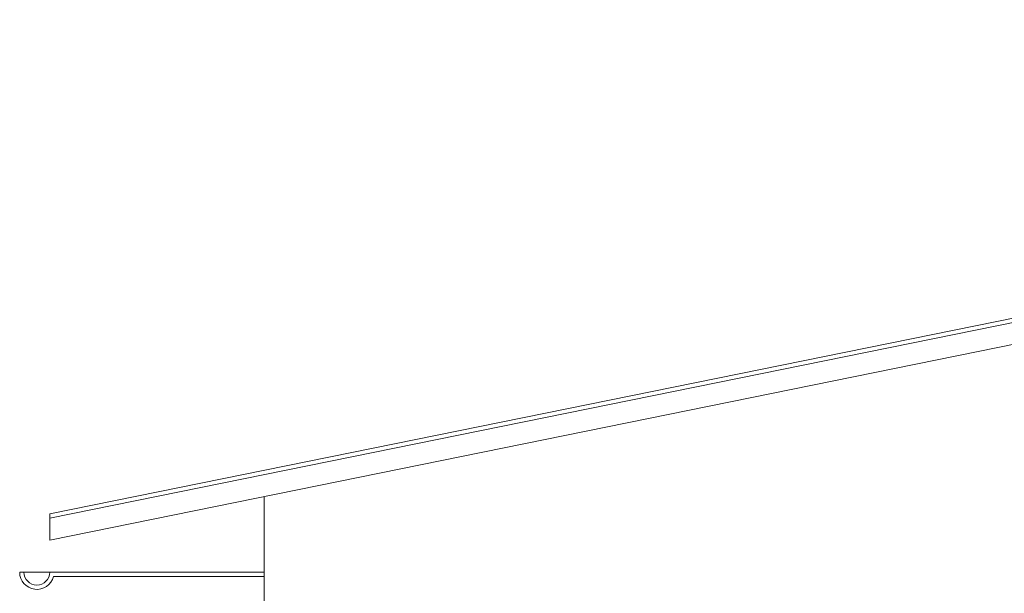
# Model space of a CAD drawing. Header units: millimetres. Extents: x 14400 to 93787, y -21104 to 39413.
# Tile 326 of 328: x 63130 to 63589, y 20082 to 20350. Entities that reach past the tile are written whole.
import ezdxf

# ---------------------------------------------------------------- set-up
doc = ezdxf.new("R2010")
doc.units = ezdxf.units.MM
doc.layers.add('Widok', color=1, linetype='Continuous', lineweight=15)

msp = doc.modelspace()

# ---------------------------------------------------------------- linework, layer by layer
at = {"layer": 'Widok', "color": 1}
for points in [[(64278.93196, 20349.97722), (63143.93196, 20119.21668)], [(64278.93196, 20347.9363), (63143.93196, 20117.17576)], [(64278.93196, 20337.73172), (63143.93196, 20106.97117)], [(63243.93196, 20127.3025), (63243.56943, 19689.92356)], [(63143.93196, 20106.97117), (63143.93196, 20119.21668)], [(63143.93196, 20091.97117), (63129.93196, 20091.97117)]]:
    msp.add_lwpolyline(points, dxfattribs=at)
for points in [[(63243.93196, 20089.97117), (63145.67793, 20089.97117, -0.881017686), (63129.93196, 20091.97117, -0.881017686)], [(63243.93196, 20091.97117), (63143.93196, 20091.97117, -1), (63131.93196, 20091.97117)]]:
    msp.add_lwpolyline(points, format="xyb", dxfattribs=at)

doc.saveas('drawing.dxf')
